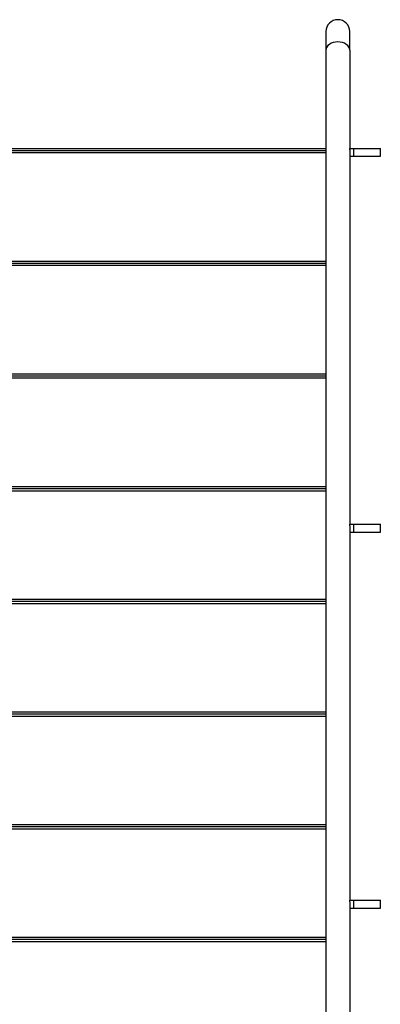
# Model space of a CAD drawing. Extents: x -89225 to 110569, y 13360 to 87647.
# Tile 358 of 478: x 40934 to 41613, y 85795 to 87647. Entities that reach past the tile are written whole.
import ezdxf

# ---------------------------------------------------------------- set-up
doc = ezdxf.new("R2010")
doc.units = 0
doc.layers.add('Beluchtingstank', color=253, linetype='Continuous')

# ---------------------------------------------------------------- blocks, each defined once
blk = doc.blocks.new('Bordes been 4 beluchtingstank')
for p, q in [((1281021.9, -850437.3), (1281021.9, -850472.4)), ((1281066.9, -850472.4), (1281066.9, -850437.3)), ((1281021.9, -850472.4), (1281021.9, -852452.6)), ((1281066.9, -850472.4), (1281066.9, -850656.8)), ((1280266.9, -850656.8), (1281021.9, -850656.8)), ((1280266.9, -850660.8), (1281021.9, -850660.8)), ((1280266.9, -850664.8), (1281021.9, -850664.8)), ((1281066.9, -850656.8), (1281074.4, -850656.8)), ((1281066.9, -850659.8), (1281066.9, -850656.8)), ((1281066.9, -850656.8), (1281066.9, -850656.8)), ((1281066.9, -850659.8), (1281066.9, -851363.9)), ((1281066.9, -850671.8), (1281074.4, -850671.8)), ((1281074.4, -850656.8), (1281124.4, -850656.8)), ((1281074.4, -850671.8), (1281074.4, -850656.8)), ((1281074.4, -850671.8), (1281124.4, -850671.8)), ((1281124.4, -850671.8), (1281124.4, -850656.8)), ((1280266.9, -850868.8), (1281021.9, -850868.8)), ((1280266.9, -850872.8), (1281021.9, -850872.8)), ((1280266.9, -850876.8), (1281021.9, -850876.8)), ((1280266.9, -851080.8), (1281021.9, -851080.8)), ((1280266.9, -851084.8), (1281021.9, -851084.8)), ((1280266.9, -851088.8), (1281021.9, -851088.8)), ((1280266.9, -851292.8), (1281021.9, -851292.8)), ((1280266.9, -851296.8), (1281021.9, -851296.8)), ((1280266.9, -851300.8), (1281021.9, -851300.8)), ((1281066.9, -851363.9), (1281074.4, -851363.9)), ((1281066.9, -851366.9), (1281066.9, -851363.9)), ((1281066.9, -851363.9), (1281066.9, -851363.9)), ((1281066.9, -851366.9), (1281066.9, -852071)), ((1281074.4, -851363.9), (1281124.4, -851363.9)), ((1281074.4, -851378.9), (1281074.4, -851363.9)), ((1281124.4, -851378.9), (1281124.4, -851363.9)), ((1281066.9, -851378.9), (1281074.4, -851378.9)), ((1281074.4, -851378.9), (1281124.4, -851378.9)), ((1280266.9, -851504.8), (1281021.9, -851504.8)), ((1280266.9, -851508.8), (1281021.9, -851508.8)), ((1280266.9, -851512.8), (1281021.9, -851512.8)), ((1280266.9, -851716.7), (1281021.9, -851716.7)), ((1280266.9, -851720.7), (1281021.9, -851720.7)), ((1280266.9, -851724.7), (1281021.9, -851724.7)), ((1280266.9, -851928.7), (1281021.9, -851928.7)), ((1280266.9, -851932.7), (1281021.9, -851932.7)), ((1280266.9, -851936.7), (1281021.9, -851936.7)), ((1281066.9, -852071), (1281074.4, -852071)), ((1281066.9, -852074), (1281066.9, -852071)), ((1281066.9, -852071), (1281066.9, -852071)), ((1281066.9, -852074), (1281066.9, -852452.6)), ((1281074.4, -852071), (1281124.4, -852071)), ((1281074.4, -852086), (1281074.4, -852071)), ((1281124.4, -852086), (1281124.4, -852071)), ((1281066.9, -852086), (1281074.4, -852086)), ((1281074.4, -852086), (1281124.4, -852086)), ((1280266.9, -852140.7), (1281021.9, -852140.7)), ((1280266.9, -852144.7), (1281021.9, -852144.7)), ((1280266.9, -852148.7), (1281021.9, -852148.7))]:
    blk.add_line(p, q)
blk.add_arc((1281044.4, -850437.3), 22.5, 0, 180)
blk.add_arc((1281044.4, -850437.3), 22.5, 0, 180)
blk.add_ellipse((1281044.4, -850472.4), major_axis=(-22.5, 0), ratio=0.707107, start_param=3.141593, end_param=6.283185)
blk.add_ellipse((1281044.4, -850472.4), major_axis=(-22.5, 0), ratio=0.707107, start_param=3.141593, end_param=6.283185)

msp = doc.modelspace()

# ---------------------------------------------------------------- block references
at = {"layer": 'Beluchtingstank', "lineweight": 9, "ltscale": 0.01}
msp.add_blockref('Bordes been 4 beluchtingstank', (-1239510.9, 938062.2), dxfattribs=at)

doc.saveas('drawing.dxf')
